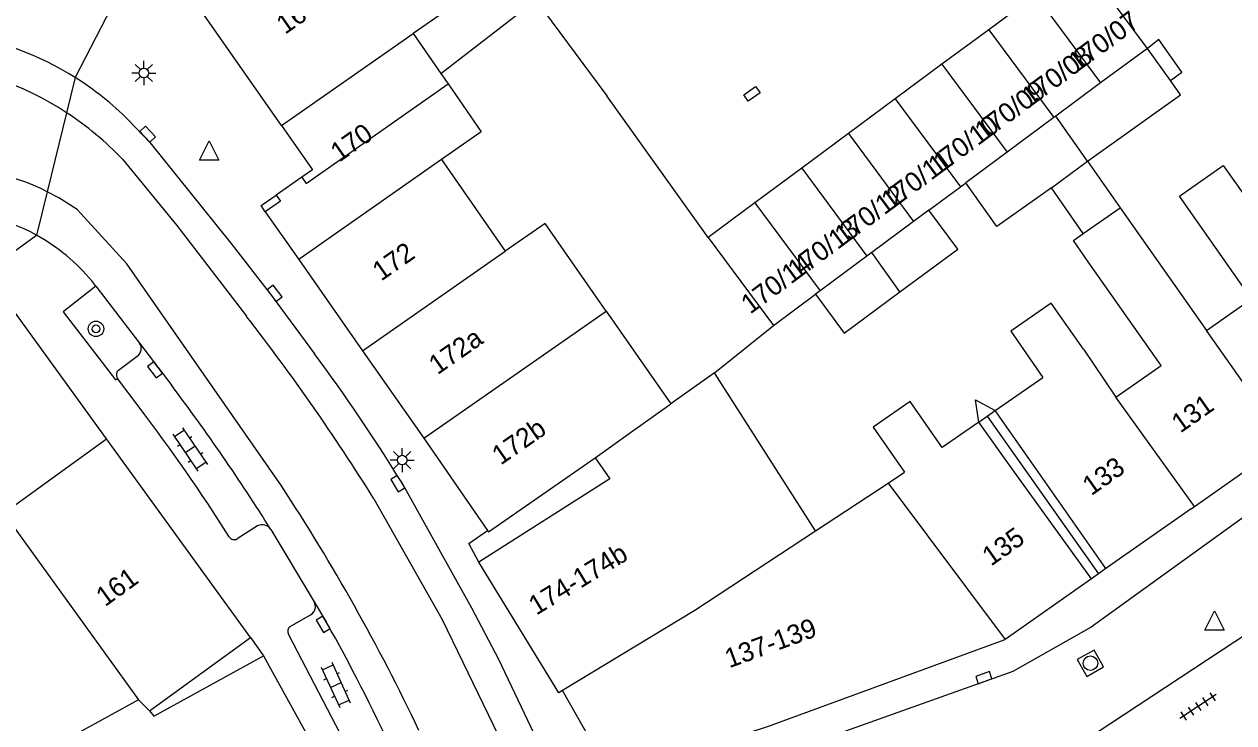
# Model space of a CAD drawing. Extents: x 132998 to 136004, y 396998 to 398512.
# Drawn here: x 133202.6 to 133265.1, y 398156.4 to 398192.5 of the extents above; entities that cross this region are included whole.
import ezdxf

# ---------------------------------------------------------------- set-up
doc = ezdxf.new("R2010")
doc.units = 0
for name, color, linetype in [('gg-afsc-erfafscheiding', 7, 'Continuous'), ('gg-anno-huisnummerreeks BGT', 7, 'Continuous'), ('gg-bbg-bijgebouw', 7, 'Continuous'), ('gg-bbg-gedigitaliseerde bebouwing', 7, 'Continuous'), ('gg-bbg-gedigitaliseerde bebouwing onder overbouw', 7, 'Continuous'), ('gg-bbg-gedigitaliseerde bijgebouw', 7, 'Continuous'), ('gg-bbg-gedigitaliseerde overbouw', 7, 'Continuous'), ('gg-bbg-hoofdgebouw', 7, 'Continuous'), ('gg-bbg-luifel en loopbrug', 7, 'Continuous'), ('gg-bbg-onder overbouw', 7, 'Continuous'), ('gg-bbg-pand overbouw', 7, 'Continuous'), ('gg-bbg-pilaar onder overbouw', 7, 'Continuous'), ('gg-bbg-pilaar pand', 7, 'Continuous'), ('gg-bbg-tussenscheiding', 7, 'Continuous'), ('gg-bbg-tussenscheiding niveau 01', 7, 'Continuous'), ('gg-knt-verharding', 7, 'Continuous'), ('gg-knt-verharding nz', 7, 'Continuous'), ('gt-grn-vlakafsluiter', 7, 'Continuous'), ('gt-grn-weggrens', 7, 'Continuous'), ('gt-symb-boom', 7, 'Continuous'), ('gt-symb-klinker verharding', 7, 'Continuous'), ('gt-symb-kolk', 7, 'Continuous'), ('gt-symb-kolk center center', 7, 'Continuous'), ('gt-symb-lichtmast', 7, 'Continuous'), ('gt-symb-rioolschacht', 7, 'Continuous'), ('gt-symb-tegel verharding', 7, 'Continuous'), ('gt-symb-waterafsluiter', 7, 'Continuous')]:
    doc.layers.add(name, color=color, linetype=linetype)

# ---------------------------------------------------------------- blocks, each defined once
blk = doc.blocks.new('gt0-WAFSL')
at = {"layer": 'gt-symb-waterafsluiter'}
for p, q in [((-0.5, -0.333), (0, 0.667)), ((0, 0.667), (0.5, -0.333)), ((0.5, -0.333), (-0.5, -0.333))]:
    blk.add_line(p, q, dxfattribs=at)
blk = doc.blocks.new('gt0-KOLK')
at = {"layer": 'gt-symb-kolk'}
blk.add_lwpolyline([(0, 0), (0.375, 0), (0.375, 0.4), (-0.375, 0.4), (-0.375, 0), (0, 0)], dxfattribs=at)
blk = doc.blocks.new('gt0-LMAST')
at = {"layer": 'gt-symb-lichtmast'}
for p, q in [((-0.182, 0.173), (-0.447, 0.438)), ((-0.005, 0.246), (-0.005, 0.621)), ((0.172, 0.173), (0.437, 0.438)), ((-0.255, -0.004), (-0.63, -0.004)), ((-0.182, -0.181), (-0.447, -0.446)), ((-0.005, -0.254), (-0.005, -0.629)), ((0.437, -0.446), (0.172, -0.181)), ((0.245, -0.004), (0.62, -0.004))]:
    blk.add_line(p, q, dxfattribs=at)
blk.add_circle((-0.005, -0.004), 0.25, dxfattribs=at)
blk = doc.blocks.new('gt0-KOLKCC')
at = {"layer": 'gt-symb-kolk center center'}
blk.add_lwpolyline([(-0.375, 0.2), (0.375, 0.2), (0.375, -0.2), (-0.375, -0.2)], close=True, dxfattribs=at)
blk = doc.blocks.new('gt0-BOOM')
at = {"layer": 'gt-symb-boom'}
for radius in [0.4, 0.2]:
    blk.add_circle((0, 0), radius, dxfattribs=at)
blk = doc.blocks.new('gt0-KL1')
at = {"layer": 'gt-symb-klinker verharding'}
for p, q in [((-1.15, 0.3), (1.15, 0.3)), ((-1, -0.3), (-1, 0.3)), ((-0.5, 0.3), (-0.5, 0.45)), ((0, -0.3), (0, 0.3)), ((0.5, 0.3), (0.5, 0.45)), ((1, -0.3), (1, 0.3)), ((-1.15, -0.3), (1.15, -0.3)), ((-0.5, -0.45), (-0.5, -0.3)), ((0.5, -0.45), (0.5, -0.3))]:
    blk.add_line(p, q, dxfattribs=at)
blk = doc.blocks.new('gt0-TEG1')
at = {"layer": 'gt-symb-tegel verharding'}
for p, q in [((-1.125, 0), (1.125, 0)), ((-0.9, -0.25), (-0.9, 0.25)), ((-0.45, -0.25), (-0.45, 0.25)), ((0, -0.25), (0, 0.25)), ((0.45, -0.25), (0.45, 0.25)), ((0.9, -0.25), (0.9, 0.25))]:
    blk.add_line(p, q, dxfattribs=at)
blk = doc.blocks.new('gt0-RS')
at = {"layer": 'gt-symb-rioolschacht'}
blk.add_lwpolyline([(-0.5, -0.5), (0.5, -0.5), (0.5, 0.5), (-0.5, 0.5)], close=True, dxfattribs=at)
blk.add_circle((0, 0), 0.375, dxfattribs=at)

msp = doc.modelspace()

# ---------------------------------------------------------------- linework, layer by layer
at = {"layer": 'gg-afsc-erfafscheiding'}
msp.add_line((133238.281, 398174.446), (133241.323, 398176.904), dxfattribs=at)
for points in [[(133251.934, 398171.907), (133251.772, 398173.058), (133252.784, 398172.5)], [(133226.105, 398164.671), (133225.589, 398165.637), (133226.55, 398166.303)]]:
    msp.add_lwpolyline(points, dxfattribs=at)
at = {"layer": 'gg-bbg-bijgebouw'}
for p, q in [((133254.867, 398193.977), (133252.451, 398192.188)), ((133252.451, 398192.188), (133250.035, 398190.398)), ((133250.035, 398190.398), (133247.62, 398188.608)), ((133247.62, 398188.608), (133245.204, 398186.818)), ((133245.204, 398186.818), (133242.788, 398185.029)), ((133242.788, 398185.029), (133240.372, 398183.239)), ((133240.372, 398183.239), (133237.956, 398181.449))]:
    msp.add_line(p, q, dxfattribs=at)
at = {"layer": 'gg-bbg-gedigitaliseerde bebouwing'}
for p, q in [((133224.168, 398185.474), (133227.467, 398180.74)), ((133263.588, 398184.476), (133264.57, 398185.17)), ((133264.57, 398185.17), (133265.668, 398183.609)), ((133257.338, 398181.652), (133259.242, 398182.983)), ((133259.242, 398182.983), (133263.698, 398176.642)), ((133232.686, 398177.641), (133236.027, 398172.846)), ((133257.34, 398175.675), (133259.022, 398173.188)), ((133238.281, 398174.446), (133236.027, 398172.846)), ((133243.506, 398166.288), (133238.281, 398174.446)), ((133252.784, 398172.5), (133255.248, 398174.217)), ((133251.934, 398171.907), (133250.048, 398170.592)), ((133247.256, 398168.755), (133248.1, 398169.311)), ((133243.506, 398166.288), (133247.256, 398168.755)), ((133201.547, 398167.196), (133208.511, 398157.544)), ((133209.087, 398156.976), (133214.3, 398160.77)), ((133209.3, 398156.695), (133214.98, 398159.82)), ((133208.511, 398157.544), (133198.394, 398152.002)), ((133209.087, 398156.976), (133209.3, 398156.695))]:
    msp.add_line(p, q, dxfattribs=at)
for points in [[(133263.698, 398176.642), (133266.03, 398178.281), (133262.308, 398183.576), (133263.588, 398184.476)], [(133232.686, 398177.641), (133229.526, 398182.177), (133227.467, 398180.74)], [(133257.592, 398180.195), (133256.826, 398181.294), (133257.338, 398181.652)], [(133259.022, 398173.188), (133261.363, 398174.834), (133257.592, 398180.195)], [(133257.34, 398175.675), (133255.682, 398178.054), (133253.59, 398176.596), (133255.248, 398174.217)], [(133250.048, 398170.592), (133248.39, 398172.972), (133246.477, 398171.639), (133248.1, 398169.311)]]:
    msp.add_lwpolyline(points, dxfattribs=at)
at = {"layer": 'gg-bbg-gedigitaliseerde bebouwing onder overbouw'}
for points in [[(133258.509, 398164.328), (133254.515, 398170.017), (133252.784, 398172.5)], [(133257.755, 398163.8), (133253.699, 398169.443), (133251.934, 398171.907)]]:
    msp.add_lwpolyline(points, dxfattribs=at)
at = {"layer": 'gg-bbg-gedigitaliseerde bijgebouw'}
for p, q in [((133260.65, 398191.222), (133257.283, 398195.767)), ((133224.135, 398189.925), (133229.04, 398193.732)), ((133261.84, 398189.553), (133260.65, 398191.222)), ((133255.696, 398184.016), (133257.551, 398185.39)), ((133250.987, 398184.063), (133251.274, 398184.276)), ((133249.359, 398182.857), (133250.987, 398184.063)), ((133237.956, 398181.449), (133241.323, 398176.904)), ((133241.323, 398176.904), (133243.493, 398178.512))]:
    msp.add_line(p, q, dxfattribs=at)
for points in [[(133257.551, 398185.39), (133262.362, 398188.82), (133261.84, 398189.553)], [(133255.696, 398184.016), (133252.877, 398182.007), (133251.274, 398184.276)], [(133247.864, 398178.64), (133250.846, 398180.849), (133249.359, 398182.857)], [(133243.493, 398178.512), (133244.98, 398176.504), (133247.864, 398178.64)]]:
    msp.add_lwpolyline(points, dxfattribs=at)
at = {"layer": 'gg-bbg-gedigitaliseerde overbouw'}
for p, q in [((133252.369, 398172.211), (133252.784, 398172.5)), ((133251.934, 398171.907), (133252.369, 398172.211))]:
    msp.add_line(p, q, dxfattribs=at)
at = {"layer": 'gg-bbg-hoofdgebouw'}
for p, q in [((133215.902, 398187.234), (133211.358, 398193.746)), ((133224.135, 398189.925), (133224.508, 398189.388)), ((133216.794, 398180.312), (133220.092, 398175.592)), ((133220.092, 398175.592), (133223.254, 398171.068)), ((133214.3, 398160.77), (133206.855, 398171.043)), ((133223.254, 398171.068), (133226.55, 398166.303)), ((133263.08, 398167.538), (133267.775, 398170.841)), ((133262.915, 398167.422), (133258.509, 398164.328)), ((133262.915, 398167.422), (133263.08, 398167.538)), ((133257.755, 398163.8), (133253.308, 398160.673)), ((133232.53, 398154.32), (133230.432, 398158.023))]:
    msp.add_line(p, q, dxfattribs=at)
for points in [[(133215.902, 398187.234), (133217.506, 398184.95), (133216.952, 398184.564)], [(133206.855, 398171.043), (133201.93, 398177.84), (133195.527, 398173.213)], [(133232.12, 398170.053), (133232.866, 398168.974), (133226.105, 398164.671)], [(133226.55, 398166.303), (133226.598, 398166.234), (133232.12, 398170.053)], [(133230.432, 398158.023), (133230.239, 398157.915), (133226.105, 398164.671)], [(133235.614, 398154.387), (133241.121, 398156.21), (133252.864, 398160.511), (133253.308, 398160.673)], [(133214.98, 398159.82), (133218.64, 398153.17), (133220.66, 398148.71)]]:
    msp.add_lwpolyline(points, dxfattribs=at)
at = {"layer": 'gg-bbg-luifel en loopbrug'}
for p, q in [((133257.551, 398185.39), (133259.242, 398182.983)), ((133257.338, 398181.652), (133255.696, 398184.016))]:
    msp.add_line(p, q, dxfattribs=at)
msp.add_lwpolyline([(133261.84, 398189.553), (133262.432, 398189.989), (133261.247, 398191.677), (133260.65, 398191.222)], dxfattribs=at)
at = {"layer": 'gg-bbg-onder overbouw'}
msp.add_line((133224.168, 398185.474), (133216.794, 398180.312), dxfattribs=at)
msp.add_lwpolyline([(133216.952, 398184.564), (133217.17, 398184.244), (133224.508, 398189.388)], dxfattribs=at)
at = {"layer": 'gg-bbg-pand overbouw'}
for p, q in [((133224.508, 398189.388), (133226.225, 398186.914)), ((133226.225, 398186.914), (133224.168, 398185.474)), ((133216.952, 398184.564), (133215.625, 398183.641)), ((133215.067, 398182.775), (133216.794, 398180.312)), ((133258.509, 398164.328), (133258.117, 398164.053)), ((133258.117, 398164.053), (133257.755, 398163.8))]:
    msp.add_line(p, q, dxfattribs=at)
at = {"layer": 'gg-bbg-pilaar onder overbouw'}
msp.add_lwpolyline([(133215.625, 398183.641), (133215.847, 398183.328), (133215.067, 398182.775)], dxfattribs=at)
at = {"layer": 'gg-bbg-pilaar pand'}
msp.add_lwpolyline([(133215.067, 398182.775), (133214.852, 398183.094), (133215.625, 398183.641)], dxfattribs=at)
at = {"layer": 'gg-bbg-tussenscheiding'}
for p, q in [((133225.814, 398194.153), (133222.707, 398191.984)), ((133254.867, 398193.977), (133258.234, 398189.433)), ((133215.902, 398187.234), (133222.707, 398191.984)), ((133222.707, 398191.984), (133224.135, 398189.925)), ((133252.451, 398192.188), (133255.818, 398187.643)), ((133260.65, 398191.222), (133258.234, 398189.433)), ((133250.035, 398190.398), (133253.402, 398185.853)), ((133258.234, 398189.433), (133255.916, 398187.715)), ((133247.62, 398188.608), (133250.987, 398184.063)), ((133255.818, 398187.643), (133253.402, 398185.853)), ((133255.916, 398187.715), (133255.818, 398187.643)), ((133257.551, 398185.39), (133255.916, 398187.715)), ((133245.204, 398186.818), (133248.571, 398182.273)), ((133253.402, 398185.853), (133251.274, 398184.276)), ((133242.788, 398185.029), (133246.155, 398180.484)), ((133240.372, 398183.239), (133243.739, 398178.694)), ((133249.359, 398182.857), (133248.571, 398182.273)), ((133248.571, 398182.273), (133246.411, 398180.674)), ((133220.092, 398175.592), (133227.467, 398180.74)), ((133246.155, 398180.484), (133243.739, 398178.694)), ((133246.411, 398180.674), (133246.155, 398180.484)), ((133247.864, 398178.64), (133246.411, 398180.674)), ((133243.739, 398178.694), (133243.493, 398178.512)), ((133230.627, 398176.206), (133232.686, 398177.641)), ((133223.254, 398171.068), (133230.627, 398176.206)), ((133267.775, 398170.841), (133263.698, 398176.642)), ((133263.08, 398167.538), (133259.022, 398173.188)), ((133201.547, 398167.196), (133206.855, 398171.043)), ((133247.256, 398168.755), (133253.308, 398160.673)), ((133209.087, 398156.976), (133208.511, 398157.544))]:
    msp.add_line(p, q, dxfattribs=at)
for points in [[(133232.12, 398170.053), (133233.933, 398171.36), (133236.027, 398172.846)], [(133230.432, 398158.023), (133230.423, 398158.039), (133237.265, 398162.183), (133243.506, 398166.288)]]:
    msp.add_lwpolyline(points, dxfattribs=at)
at = {"layer": 'gg-bbg-tussenscheiding niveau 01'}
msp.add_line((133252.369, 398172.211), (133258.117, 398164.053), dxfattribs=at)
at = {"layer": 'gg-knt-verharding'}
for p, q in [((133237.956, 398181.449), (133232.712, 398188.768)), ((133206.308, 398178.931), (133206.103, 398179.198)), ((133206.308, 398178.931), (133208.568, 398175.986)), ((133208.568, 398175.986), (133210.238, 398173.787)), ((133207.475, 398174.594), (133208.452, 398175.307)), ((133208.542, 398172.681), (133207.432, 398174.166)), ((133214.665, 398166.539), (133213.621, 398165.867)), ((133215.349, 398166.359), (133217.591, 398162.619)), ((133217.591, 398162.619), (133218.231, 398161.549)), ((133216.35, 398161.346), (133217.41, 398161.942)), ((133214.3, 398160.77), (133214.98, 398159.82)), ((133216.261, 398160.93), (133219.498, 398154.712)), ((133265.876, 398161.007), (133258.055, 398155.856))]:
    msp.add_line(p, q, dxfattribs=at)
for points in [[(133207.986, 398187.53), (133209.113, 398186.335), (133213.293, 398181.152), (133215.385, 398178.44), (133217.608, 398175.437)], [(133192.307, 398180.791), (133196.633, 398176.784), (133203.247, 398181.56)], [(133206.308, 398178.931), (133204.624, 398177.595), (133207.331, 398174.088), (133207.432, 398174.166)], [(133282.229, 398178.958), (133257.742, 398161.308), (133253.692, 398159.007), (133236.159, 398152.757)], [(133222.081, 398168.826), (133225.724, 398162.296), (133227.124, 398159.642), (133229.783, 398154.026)]]:
    msp.add_lwpolyline(points, dxfattribs=at)
for centre, radius, start, end in [((133196.778, 398176.258), 15.896, 57.80814, 81.84558), ((133196.763, 398176.24), 15.919, 45.17083, 57.79584), ((133198.37, 398172.74), 10.079, 61.05698, 94.02015), ((133198.39, 398172.78), 10.034, 39.76597, 61.05044), ((133208.169, 398175.705), 0.488, 305.45755, 35.15287), ((133148.769, 398124.042), 85.908, 31.41952, 36.74501), ((133207.683, 398174.357), 0.315, 131.2358, 217.29), ((133125.203, 398109.805), 106.417, 32.10277, 36.95878), ((133128.281, 398111.824), 100.725, 32.52564, 37.17093), ((133214.909, 398166.078), 0.521, 32.55459, 117.95828), ((133213.469, 398166.124), 0.298, 208.56954, 300.63936), ((133217.146, 398162.375), 0.508, 301.3798, 28.68363), ((133216.546, 398161.087), 0.325, 127.01203, 208.83609), ((133135.506, 398114.942), 94.95, 24.85769, 29.39682)]:
    msp.add_arc(centre, radius, start, end, dxfattribs=at)
at = {"layer": 'gg-knt-verharding nz'}
for points in [[(133207.68, 398185.498), (133210.488, 398182.067), (133214.095, 398177.371)], [(133215.896, 398168.616), (133207.908, 398180.089), (133205.337, 398182.889)], [(133220.673, 398167.941), (133224.209, 398161.7), (133228.184, 398153.478)]]:
    msp.add_lwpolyline(points, dxfattribs=at)
for centre, radius, start, end in [((133195.743, 398174.061), 16.533, 56.77994, 84.76375), ((133195.724, 398174.049), 16.554, 43.76136, 56.74897), ((133198.647, 398173.519), 11.513, 63.41038, 95.48201), ((133198.678, 398173.563), 11.459, 54.47034, 63.44878), ((133127.635, 398110.05), 109.578, 31.89084, 37.90541), ((133127.408, 398110.561), 105.832, 25.40303, 33.26819)]:
    msp.add_arc(centre, radius, start, end, dxfattribs=at)
at = {"layer": 'gt-grn-vlakafsluiter'}
msp.add_line((133229.04, 398193.732), (133232.712, 398188.768), dxfattribs=at)
at = {"layer": 'gt-grn-weggrens'}
for p, q in [((133208.949, 398196.912), (133205.247, 398189.71)), ((133205.247, 398189.71), (133204.801, 398187.892)), ((133204.801, 398187.892), (133203.8, 398183.814)), ((133203.8, 398183.814), (133203.247, 398181.56))]:
    msp.add_line(p, q, dxfattribs=at)

# ---------------------------------------------------------------- block references
at = {"layer": 'gt-symb-boom'}
msp.add_blockref('gt0-BOOM', (133206.317, 398176.723), dxfattribs=at)
at = {"layer": 'gt-symb-klinker verharding'}
for p, rotation in [((133211.179, 398170.495), -55.80135638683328), ((133218.707, 398158.316), -65.53707310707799)]:
    msp.add_blockref('gt0-KL1', p, dxfattribs=dict(at, rotation=rotation))
at = {"layer": 'gt-symb-kolk'}
for p, rotation in [((133208.839, 398186.648), -46.81486288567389), ((133215.385, 398178.44), -52.35858648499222), ((133209.525, 398174.727), 127.25565133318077), ((133222.081, 398168.826), 120.69386754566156), ((133218.231, 398161.549), 120.90009150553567), ((133252.266, 398158.504), 19.44956876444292)]:
    msp.add_blockref('gt0-KOLK', p, dxfattribs=dict(at, rotation=rotation))
at = {"layer": 'gt-symb-kolk center center', "rotation": -144.19589409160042}
msp.add_blockref('gt0-KOLKCC', (133240.214, 398188.873), dxfattribs=at)
at = {"layer": 'gt-symb-lichtmast'}
for p in [(133208.795, 398189.95), (133222.145, 398169.941)]:
    msp.add_blockref('gt0-LMAST', p, dxfattribs=at)
at = {"layer": 'gt-symb-rioolschacht', "rotation": 29.076863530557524}
msp.add_blockref('gt0-RS', (133257.707, 398159.441), dxfattribs=at)
at = {"layer": 'gt-symb-tegel verharding', "rotation": -146.62779761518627}
msp.add_blockref('gt0-TEG1', (133263.267, 398157.205), dxfattribs=at)
at = {"layer": 'gt-symb-waterafsluiter'}
for p in [(133212.165, 398185.775), (133264.116, 398161.485)]:
    msp.add_blockref('gt0-WAFSL', p, dxfattribs=at)

# ---------------------------------------------------------------- texts
at = {"layer": 'gg-anno-huisnummerreeks BGT'}
for s, rotation, p in [('166', 34.9, (133216.089, 398191.918)), ('170/07', 36.5, (133257.037, 398189.985)), ('170/08', 36.5, (133254.62, 398188.195)), ('170/09', 36.5, (133252.205, 398186.406)), ('170', 35, (133218.884, 398185.31)), ('170/10', 36.5, (133249.79, 398184.616)), ('170/11', 36.5, (133247.374, 398182.826)), ('170/12', 36.5, (133244.957, 398181.036)), ('170/13', 36.5, (133242.542, 398179.247)), ('172', 34.9, (133221.053, 398179.164)), ('170/14', 36.5, (133240.126, 398177.457)), ('172a', 34.9, (133223.964, 398174.322)), ('131', 35.1, (133262.352, 398171.305)), ('172b', 34.9, (133227.229, 398169.649)), ('133', 35.1, (133257.749, 398168.07)), ('135', 35.1, (133252.567, 398164.43)), ('174-174b', 31.4, (133229.071, 398161.895)), ('161', 35.9, (133206.787, 398162.334)), ('137-139', 20.1, (133239.04, 398159.176))]:
    msp.add_text(s, height=1, rotation=rotation, dxfattribs=at).set_placement(p)

doc.saveas('drawing.dxf')
